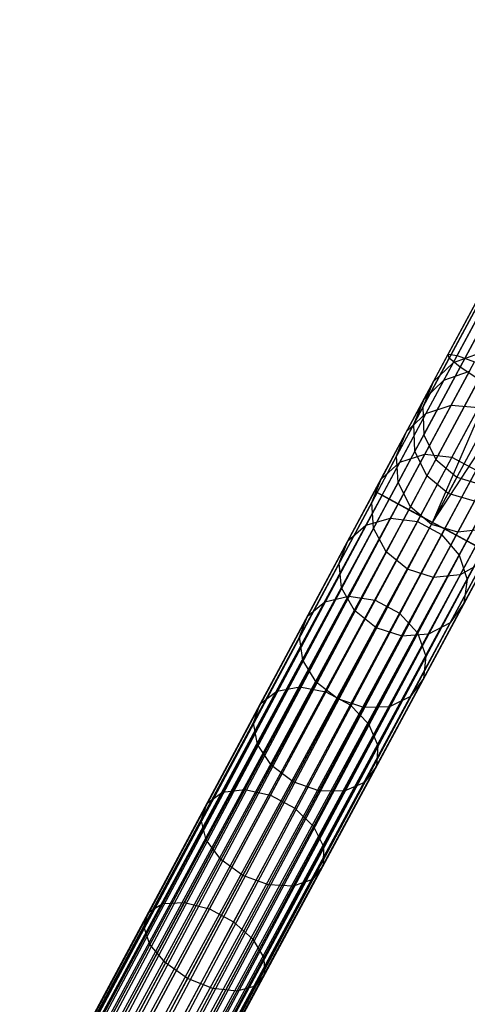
# Model space of a CAD drawing. Extents: x -102 to 102, y -101 to 102.
# Tile 465 of 481: x 32 to 39, y 64 to 79. Entities that reach past the tile are written whole.
import ezdxf

# ---------------------------------------------------------------- set-up
doc = ezdxf.new("R2010")
doc.units = 0
doc.header["$LTSCALE"] = 25.4
doc.layers.get('0').update_dxf_attribs({"linetype": 'CONTINUOUS'})

# ---------------------------------------------------------------- blocks, each defined once
blk = doc.blocks.new('NL2500011659_STL')
at = {"color": 0}
for p, q in [((47.068, 89.479, -28.93), (38.466, 73.462, -288.93)), ((47.068, 89.479, -28.93), (38.466, 73.462, -288.93)), ((46.768, 89.193, -28.902), (38.167, 73.175, -288.902)), ((46.768, 89.193, -28.902), (38.167, 73.175, -288.902)), ((46.611, 88.809, -28.874), (38.01, 72.791, -288.874)), ((46.611, 88.809, -28.874), (38.01, 72.791, -288.874)), ((46.624, 88.394, -28.848), (38.023, 72.376, -288.848)), ((46.624, 88.394, -28.848), (38.023, 72.376, -288.848)), ((46.805, 88.02, -28.831), (38.204, 72.002, -288.831)), ((46.805, 88.02, -28.831), (38.204, 72.002, -288.831)), ((47.123, 87.751, -28.825), (38.521, 71.734, -288.825)), ((47.123, 87.751, -28.825), (38.521, 71.734, -288.825)), ((38.392, 73.594, -7.533), (39.488, 75.637, -7.945)), ((38.392, 73.594, -7.533), (39.488, 75.637, -7.945)), ((38.527, 73.574, -7.141), (39.645, 75.657, -7.56)), ((38.527, 73.574, -7.141), (39.645, 75.657, -7.56)), ((38.407, 73.531, -7.944), (39.481, 75.532, -8.347)), ((38.407, 73.531, -7.944), (39.481, 75.532, -8.347)), ((38.57, 73.396, -8.302), (39.625, 75.36, -8.698)), ((38.57, 73.396, -8.302), (39.625, 75.36, -8.698)), ((37.28, 71.523, -7.395), (38.392, 73.594, -7.533)), ((37.28, 71.523, -7.395), (38.392, 73.594, -7.533)), ((37.393, 71.463, -7), (38.527, 73.574, -7.141)), ((37.393, 71.463, -7), (38.527, 73.574, -7.141)), ((38.407, 73.531, -7.944), (38.392, 73.594, -7.533)), ((38.392, 73.594, -7.533), (38.527, 73.574, -7.141)), ((38.407, 73.531, -7.944), (38.392, 73.594, -7.533)), ((38.392, 73.594, -7.533), (38.527, 73.574, -7.141)), ((38.857, 73.602, -288.952), (38.466, 73.462, -288.93)), ((38.857, 73.602, -288.952), (38.466, 73.462, -288.93)), ((38.527, 73.574, -7.141), (38.789, 73.475, -6.834)), ((38.527, 73.574, -7.141), (38.789, 73.475, -6.834)), ((37.318, 71.503, -7.809), (38.407, 73.531, -7.944)), ((37.318, 71.503, -7.809), (38.407, 73.531, -7.944)), ((37.638, 71.331, -6.691), (38.789, 73.475, -6.834)), ((37.638, 71.331, -6.691), (38.789, 73.475, -6.834)), ((38.466, 73.462, -288.93), (38.167, 73.175, -288.902)), ((38.466, 73.462, -288.93), (38.167, 73.175, -288.902)), ((38.466, 73.462, -288.93), (38.324, 73.197, -291.276)), ((38.466, 73.462, -288.93), (38.324, 73.197, -291.276)), ((38.57, 73.396, -8.302), (38.407, 73.531, -7.944)), ((38.57, 73.396, -8.302), (38.407, 73.531, -7.944)), ((37.501, 71.405, -8.169), (38.57, 73.396, -8.302)), ((37.501, 71.405, -8.169), (38.57, 73.396, -8.302)), ((37.973, 71.151, -6.522), (39.133, 73.312, -6.666)), ((37.973, 71.151, -6.522), (39.133, 73.312, -6.666)), ((38.156, 71.053, -6.5), (39.133, 73.312, -6.666)), ((38.156, 71.053, -6.5), (39.133, 73.312, -6.666)), ((38.324, 73.197, -291.276), (38.713, 73.333, -291.333)), ((38.324, 73.197, -291.276), (38.713, 73.333, -291.333)), ((38.713, 73.333, -291.333), (38.439, 72.824, -293.664)), ((38.713, 73.333, -291.333), (38.439, 72.824, -293.664)), ((38.853, 73.211, -8.544), (38.57, 73.396, -8.302)), ((38.853, 73.211, -8.544), (38.57, 73.396, -8.302)), ((37.797, 71.245, -8.414), (38.853, 73.211, -8.544)), ((37.797, 71.245, -8.414), (38.853, 73.211, -8.544)), ((38.167, 73.175, -288.902), (38.01, 72.791, -288.874)), ((38.167, 73.175, -288.902), (38.01, 72.791, -288.874)), ((38.027, 72.915, -291.204), (38.324, 73.197, -291.276)), ((38.027, 72.915, -291.204), (38.324, 73.197, -291.276)), ((38.167, 73.175, -288.902), (38.027, 72.915, -291.204)), ((38.167, 73.175, -288.902), (38.027, 72.915, -291.204)), ((38.324, 73.197, -291.276), (38.055, 72.695, -293.573)), ((38.324, 73.197, -291.276), (38.055, 72.695, -293.573)), ((38.156, 71.053, -6.5), (39.499, 73.115, -6.666)), ((38.156, 71.053, -6.5), (39.499, 73.115, -6.666)), ((38.339, 70.955, -6.522), (39.499, 73.115, -6.666)), ((38.339, 70.955, -6.522), (39.499, 73.115, -6.666)), ((38.156, 71.053, -8.5), (39.207, 73.01, -8.63)), ((38.156, 71.053, -8.5), (39.207, 73.01, -8.63)), ((38.027, 72.915, -291.204), (37.763, 72.423, -293.455)), ((38.027, 72.915, -291.204), (37.763, 72.423, -293.455)), ((37.873, 72.536, -291.127), (38.027, 72.915, -291.204)), ((37.873, 72.536, -291.127), (38.027, 72.915, -291.204)), ((38.439, 72.824, -293.664), (38.041, 72.081, -295.913)), ((38.439, 72.824, -293.664), (38.041, 72.081, -295.913)), ((38.055, 72.695, -293.573), (38.439, 72.824, -293.664)), ((38.055, 72.695, -293.573), (38.439, 72.824, -293.664)), ((38.439, 72.824, -293.664), (38.851, 72.786, -293.714)), ((38.439, 72.824, -293.664), (38.851, 72.786, -293.714)), ((38.514, 70.861, -8.414), (39.57, 72.827, -8.544)), ((38.514, 70.861, -8.414), (39.57, 72.827, -8.544)), ((38.674, 70.775, -6.691), (39.825, 72.918, -6.834)), ((38.674, 70.775, -6.691), (39.825, 72.918, -6.834)), ((38.055, 72.695, -293.573), (37.662, 71.964, -295.788)), ((38.055, 72.695, -293.573), (37.662, 71.964, -295.788)), ((37.763, 72.423, -293.455), (38.055, 72.695, -293.573)), ((37.763, 72.423, -293.455), (38.055, 72.695, -293.573)), ((38.01, 72.791, -288.874), (37.873, 72.536, -291.127)), ((38.01, 72.791, -288.874), (37.873, 72.536, -291.127)), ((38.01, 72.791, -288.874), (38.023, 72.376, -288.848)), ((38.01, 72.791, -288.874), (38.023, 72.376, -288.848)), ((38.851, 72.786, -293.714), (38.449, 72.038, -295.981)), ((38.851, 72.786, -293.714), (38.449, 72.038, -295.981)), ((37.873, 72.536, -291.127), (37.614, 72.055, -293.333)), ((37.873, 72.536, -291.127), (37.614, 72.055, -293.333)), ((37.889, 72.126, -291.061), (37.873, 72.536, -291.127)), ((37.889, 72.126, -291.061), (37.873, 72.536, -291.127)), ((37.763, 72.423, -293.455), (37.378, 71.706, -295.628)), ((37.763, 72.423, -293.455), (37.378, 71.706, -295.628)), ((37.614, 72.055, -293.333), (37.763, 72.423, -293.455)), ((37.614, 72.055, -293.333), (37.763, 72.423, -293.455)), ((38.023, 72.376, -288.848), (37.889, 72.126, -291.061)), ((38.023, 72.376, -288.848), (37.889, 72.126, -291.061)), ((38.023, 72.376, -288.848), (38.204, 72.002, -288.831)), ((38.023, 72.376, -288.848), (38.204, 72.002, -288.831)), ((38.041, 72.081, -295.913), (37.522, 71.116, -298.049)), ((38.041, 72.081, -295.913), (37.522, 71.116, -298.049)), ((37.889, 72.126, -291.061), (37.635, 71.653, -293.226)), ((37.889, 72.126, -291.061), (37.635, 71.653, -293.226)), ((37.662, 71.964, -295.788), (38.041, 72.081, -295.913)), ((37.662, 71.964, -295.788), (38.041, 72.081, -295.913)), ((38.071, 71.755, -291.016), (37.889, 72.126, -291.061)), ((38.071, 71.755, -291.016), (37.889, 72.126, -291.061)), ((38.041, 72.081, -295.913), (38.449, 72.038, -295.981)), ((38.041, 72.081, -295.913), (38.449, 72.038, -295.981)), ((37.662, 71.964, -295.788), (37.151, 71.013, -297.893)), ((37.662, 71.964, -295.788), (37.151, 71.013, -297.893)), ((37.614, 72.055, -293.333), (37.237, 71.352, -295.461)), ((37.614, 72.055, -293.333), (37.237, 71.352, -295.461)), ((37.378, 71.706, -295.628), (37.662, 71.964, -295.788)), ((37.378, 71.706, -295.628), (37.662, 71.964, -295.788)), ((37.635, 71.653, -293.226), (37.614, 72.055, -293.333)), ((37.635, 71.653, -293.226), (37.614, 72.055, -293.333)), ((38.449, 72.038, -295.981), (37.926, 71.065, -298.135)), ((38.449, 72.038, -295.981), (37.926, 71.065, -298.135)), ((38.204, 72.002, -288.831), (38.071, 71.755, -291.016)), ((38.204, 72.002, -288.831), (38.071, 71.755, -291.016)), ((38.204, 72.002, -288.831), (38.521, 71.734, -288.825)), ((38.204, 72.002, -288.831), (38.521, 71.734, -288.825)), ((38.449, 72.038, -295.981), (38.815, 71.841, -295.981)), ((38.449, 72.038, -295.981), (38.815, 71.841, -295.981)), ((38.815, 71.841, -295.981), (38.292, 70.868, -298.135)), ((38.815, 71.841, -295.981), (38.292, 70.868, -298.135)), ((37.378, 71.706, -295.628), (36.877, 70.773, -297.692)), ((37.378, 71.706, -295.628), (36.877, 70.773, -297.692)), ((37.237, 71.352, -295.461), (37.378, 71.706, -295.628)), ((37.237, 71.352, -295.461), (37.378, 71.706, -295.628)), ((37.635, 71.653, -293.226), (37.264, 70.964, -295.315)), ((37.635, 71.653, -293.226), (37.264, 70.964, -295.315)), ((37.821, 71.288, -293.154), (37.635, 71.653, -293.226)), ((37.821, 71.288, -293.154), (37.635, 71.653, -293.226)), ((38.071, 71.755, -291.016), (37.821, 71.288, -293.154)), ((38.071, 71.755, -291.016), (37.821, 71.288, -293.154)), ((38.389, 71.488, -291), (38.071, 71.755, -291.016)), ((38.389, 71.488, -291), (38.071, 71.755, -291.016)), ((38.521, 71.734, -288.825), (38.389, 71.488, -291)), ((38.521, 71.734, -288.825), (38.389, 71.488, -291)), ((38.521, 71.734, -288.825), (38.921, 71.617, -288.831)), ((38.521, 71.734, -288.825), (38.921, 71.617, -288.831)), ((19.595, 38.59, -7.395), (37.28, 71.523, -7.395)), ((19.595, 38.59, -7.605), (37.28, 71.523, -7.395)), ((19.595, 38.59, -7.605), (37.28, 71.523, -7.395)), ((19.595, 38.59, -7.395), (37.28, 71.523, -7.395)), ((37.318, 71.503, -7.809), (19.595, 38.59, -7.605)), ((37.318, 71.503, -7.809), (19.595, 38.59, -7.605)), ((37.28, 71.523, -7.395), (19.633, 38.57, -7.191)), ((37.28, 71.523, -7.395), (19.633, 38.57, -7.191)), ((19.633, 38.57, -7.809), (37.318, 71.503, -7.809)), ((19.633, 38.57, -7.809), (37.318, 71.503, -7.809)), ((19.708, 38.53, -8), (37.318, 71.503, -7.809)), ((19.708, 38.53, -8), (37.318, 71.503, -7.809)), ((37.393, 71.463, -7), (37.28, 71.523, -7.395)), ((37.28, 71.523, -7.395), (37.318, 71.503, -7.809)), ((37.28, 71.523, -7.395), (37.318, 71.503, -7.809)), ((37.393, 71.463, -7), (37.28, 71.523, -7.395)), ((37.318, 71.503, -7.809), (37.501, 71.405, -8.169)), ((37.318, 71.503, -7.809), (37.501, 71.405, -8.169)), ((38.14, 71.023, -293.128), (38.389, 71.488, -291)), ((38.14, 71.023, -293.128), (38.389, 71.488, -291)), ((38.788, 71.371, -291.016), (38.389, 71.488, -291)), ((38.788, 71.371, -291.016), (38.389, 71.488, -291)), ((39.077, 71.525, -295.913), (38.558, 70.56, -298.049)), ((39.077, 71.525, -295.913), (38.558, 70.56, -298.049)), ((19.633, 38.57, -7.191), (37.393, 71.463, -7)), ((19.633, 38.57, -7.191), (37.393, 71.463, -7)), ((19.708, 38.53, -7), (37.393, 71.463, -7)), ((19.708, 38.53, -7), (37.393, 71.463, -7)), ((37.501, 71.405, -8.169), (19.708, 38.53, -8)), ((37.501, 71.405, -8.169), (19.708, 38.53, -8)), ((37.393, 71.463, -7), (19.816, 38.471, -6.831)), ((37.393, 71.463, -7), (19.816, 38.471, -6.831)), ((19.816, 38.471, -8.169), (37.501, 71.405, -8.169)), ((19.816, 38.471, -8.169), (37.501, 71.405, -8.169)), ((19.816, 38.471, -6.831), (37.638, 71.331, -6.691)), ((19.816, 38.471, -6.831), (37.638, 71.331, -6.691)), ((19.953, 38.398, -8.309), (37.501, 71.405, -8.169)), ((19.953, 38.398, -8.309), (37.501, 71.405, -8.169)), ((19.953, 38.398, -6.691), (37.638, 71.331, -6.691)), ((19.953, 38.398, -6.691), (37.638, 71.331, -6.691)), ((37.638, 71.331, -6.691), (20.113, 38.312, -6.586)), ((37.638, 71.331, -6.691), (20.113, 38.312, -6.586)), ((37.237, 71.352, -295.461), (36.746, 70.439, -297.483)), ((37.237, 71.352, -295.461), (36.746, 70.439, -297.483)), ((37.264, 70.964, -295.315), (37.237, 71.352, -295.461)), ((37.264, 70.964, -295.315), (37.237, 71.352, -295.461)), ((37.638, 71.331, -6.691), (37.393, 71.463, -7)), ((37.638, 71.331, -6.691), (37.393, 71.463, -7)), ((37.501, 71.405, -8.169), (37.797, 71.245, -8.414)), ((37.501, 71.405, -8.169), (37.797, 71.245, -8.414)), ((37.973, 71.151, -6.522), (37.638, 71.331, -6.691)), ((37.973, 71.151, -6.522), (37.638, 71.331, -6.691)), ((38.788, 71.371, -291.016), (38.537, 70.904, -293.154)), ((38.788, 71.371, -291.016), (38.537, 70.904, -293.154)), ((37.797, 71.245, -8.414), (19.953, 38.398, -8.309)), ((37.797, 71.245, -8.414), (19.953, 38.398, -8.309)), ((20.113, 38.312, -8.414), (37.797, 71.245, -8.414)), ((20.113, 38.312, -8.414), (37.797, 71.245, -8.414)), ((20.288, 38.218, -8.478), (37.797, 71.245, -8.414)), ((20.288, 38.218, -8.478), (37.797, 71.245, -8.414)), ((37.821, 71.288, -293.154), (37.455, 70.608, -295.216)), ((37.821, 71.288, -293.154), (37.455, 70.608, -295.216)), ((37.797, 71.245, -8.414), (38.156, 71.053, -8.5)), ((37.797, 71.245, -8.414), (38.156, 71.053, -8.5)), ((38.14, 71.023, -293.128), (37.821, 71.288, -293.154)), ((38.14, 71.023, -293.128), (37.821, 71.288, -293.154)), ((20.113, 38.312, -6.586), (37.973, 71.151, -6.522)), ((20.113, 38.312, -6.586), (37.973, 71.151, -6.522)), ((20.288, 38.218, -6.522), (37.973, 71.151, -6.522)), ((20.288, 38.218, -6.522), (37.973, 71.151, -6.522)), ((20.288, 38.218, -8.478), (38.156, 71.053, -8.5)), ((20.288, 38.218, -8.478), (38.156, 71.053, -8.5)), ((20.471, 38.12, -6.5), (38.156, 71.053, -6.5)), ((20.471, 38.12, -6.5), (38.156, 71.053, -6.5)), ((20.471, 38.12, -8.5), (38.156, 71.053, -8.5)), ((20.471, 38.12, -8.5), (38.156, 71.053, -8.5)), ((20.654, 38.022, -8.478), (38.156, 71.053, -8.5)), ((20.654, 38.022, -8.478), (38.156, 71.053, -8.5)), ((37.522, 71.116, -298.049), (36.891, 69.94, -300.045)), ((37.522, 71.116, -298.049), (36.891, 69.94, -300.045)), ((37.151, 71.013, -297.893), (37.522, 71.116, -298.049)), ((37.151, 71.013, -297.893), (37.522, 71.116, -298.049)), ((37.926, 71.065, -298.135), (37.289, 69.879, -300.147)), ((37.926, 71.065, -298.135), (37.289, 69.879, -300.147)), ((37.522, 71.116, -298.049), (37.926, 71.065, -298.135)), ((37.522, 71.116, -298.049), (37.926, 71.065, -298.135)), ((37.926, 71.065, -298.135), (38.292, 70.868, -298.135)), ((37.926, 71.065, -298.135), (38.292, 70.868, -298.135)), ((38.156, 71.053, -6.5), (37.973, 71.151, -6.522)), ((38.156, 71.053, -6.5), (37.973, 71.151, -6.522)), ((38.156, 71.053, -8.5), (38.514, 70.861, -8.414)), ((38.339, 70.955, -6.522), (38.156, 71.053, -6.5)), ((38.339, 70.955, -6.522), (38.156, 71.053, -6.5)), ((38.156, 71.053, -8.5), (38.514, 70.861, -8.414)), ((39.188, 71.145, -295.788), (38.677, 70.193, -297.893)), ((39.188, 71.145, -295.788), (38.677, 70.193, -297.893)), ((20.654, 38.022, -6.522), (38.339, 70.955, -6.522)), ((20.654, 38.022, -6.522), (38.339, 70.955, -6.522)), ((38.339, 70.955, -6.522), (20.829, 37.927, -6.586)), ((38.339, 70.955, -6.522), (20.829, 37.927, -6.586)), ((37.151, 71.013, -297.893), (36.529, 69.854, -299.859)), ((37.151, 71.013, -297.893), (36.529, 69.854, -299.859)), ((37.264, 70.964, -295.315), (36.783, 70.067, -297.3)), ((37.264, 70.964, -295.315), (36.783, 70.067, -297.3)), ((36.877, 70.773, -297.692), (37.151, 71.013, -297.893)), ((36.877, 70.773, -297.692), (37.151, 71.013, -297.893)), ((37.455, 70.608, -295.216), (37.264, 70.964, -295.315)), ((37.455, 70.608, -295.216), (37.264, 70.964, -295.315)), ((37.776, 70.346, -295.181), (38.14, 71.023, -293.128)), ((37.776, 70.346, -295.181), (38.14, 71.023, -293.128)), ((38.537, 70.904, -293.154), (38.14, 71.023, -293.128)), ((38.537, 70.904, -293.154), (38.14, 71.023, -293.128)), ((38.537, 70.904, -293.154), (38.172, 70.223, -295.216)), ((38.537, 70.904, -293.154), (38.172, 70.223, -295.216)), ((38.674, 70.775, -6.691), (38.339, 70.955, -6.522)), ((38.674, 70.775, -6.691), (38.339, 70.955, -6.522)), ((38.944, 70.95, -293.226), (38.537, 70.904, -293.154)), ((38.944, 70.95, -293.226), (38.537, 70.904, -293.154)), ((38.944, 70.95, -293.226), (38.574, 70.261, -295.315)), ((38.944, 70.95, -293.226), (38.574, 70.261, -295.315)), ((38.514, 70.861, -8.414), (20.654, 38.022, -8.478)), ((38.514, 70.861, -8.414), (20.654, 38.022, -8.478)), ((20.829, 37.927, -8.414), (38.514, 70.861, -8.414)), ((20.829, 37.927, -8.414), (38.514, 70.861, -8.414)), ((20.829, 37.927, -6.586), (38.674, 70.775, -6.691)), ((20.829, 37.927, -6.586), (38.674, 70.775, -6.691)), ((20.989, 37.842, -8.309), (38.514, 70.861, -8.414)), ((20.989, 37.842, -8.309), (38.514, 70.861, -8.414)), ((20.989, 37.842, -6.691), (38.674, 70.775, -6.691)), ((20.989, 37.842, -6.691), (38.674, 70.775, -6.691)), ((38.674, 70.775, -6.691), (21.126, 37.768, -6.831)), ((38.674, 70.775, -6.691), (21.126, 37.768, -6.831)), ((36.877, 70.773, -297.692), (36.267, 69.637, -299.621)), ((36.877, 70.773, -297.692), (36.267, 69.637, -299.621)), ((36.746, 70.439, -297.483), (36.877, 70.773, -297.692)), ((36.746, 70.439, -297.483), (36.877, 70.773, -297.692)), ((38.292, 70.868, -298.135), (37.656, 69.682, -300.147)), ((38.292, 70.868, -298.135), (37.656, 69.682, -300.147)), ((38.292, 70.868, -298.135), (38.558, 70.56, -298.049)), ((38.292, 70.868, -298.135), (38.558, 70.56, -298.049)), ((38.514, 70.861, -8.414), (38.811, 70.701, -8.169)), ((38.514, 70.861, -8.414), (38.811, 70.701, -8.169)), ((39.13, 70.765, -295.628), (38.629, 69.832, -297.692)), ((39.13, 70.765, -295.628), (38.629, 69.832, -297.692)), ((38.919, 70.643, -7), (38.674, 70.775, -6.691)), ((38.919, 70.643, -7), (38.674, 70.775, -6.691)), ((38.811, 70.701, -8.169), (20.989, 37.842, -8.309)), ((38.811, 70.701, -8.169), (20.989, 37.842, -8.309)), ((21.126, 37.768, -8.169), (38.811, 70.701, -8.169)), ((21.126, 37.768, -8.169), (38.811, 70.701, -8.169)), ((21.126, 37.768, -6.831), (38.919, 70.643, -7)), ((21.126, 37.768, -6.831), (38.919, 70.643, -7)), ((21.234, 37.71, -8), (38.811, 70.701, -8.169)), ((21.234, 37.71, -8), (38.811, 70.701, -8.169)), ((21.234, 37.71, -7), (38.919, 70.643, -7)), ((21.234, 37.71, -7), (38.919, 70.643, -7)), ((38.994, 70.603, -7.809), (21.234, 37.71, -8)), ((38.994, 70.603, -7.809), (21.234, 37.71, -8)), ((38.919, 70.643, -7), (21.309, 37.67, -7.191)), ((38.919, 70.643, -7), (21.309, 37.67, -7.191)), ((21.309, 37.67, -7.809), (38.994, 70.603, -7.809)), ((21.309, 37.67, -7.809), (38.994, 70.603, -7.809)), ((21.309, 37.67, -7.191), (39.032, 70.582, -7.395)), ((21.309, 37.67, -7.191), (39.032, 70.582, -7.395)), ((21.347, 37.649, -7.605), (38.994, 70.603, -7.809)), ((21.347, 37.649, -7.605), (38.994, 70.603, -7.809)), ((39.032, 70.582, -7.395), (21.347, 37.649, -7.605)), ((21.347, 37.649, -7.395), (39.032, 70.582, -7.395)), ((39.032, 70.582, -7.395), (21.347, 37.649, -7.605)), ((21.347, 37.649, -7.395), (39.032, 70.582, -7.395)), ((37.455, 70.608, -295.216), (36.98, 69.722, -297.176)), ((37.455, 70.608, -295.216), (36.98, 69.722, -297.176)), ((37.776, 70.346, -295.181), (37.455, 70.608, -295.216)), ((37.776, 70.346, -295.181), (37.455, 70.608, -295.216)), ((36.746, 70.439, -297.483), (36.149, 69.326, -299.371)), ((36.746, 70.439, -297.483), (36.149, 69.326, -299.371)), ((36.783, 70.067, -297.3), (36.746, 70.439, -297.483)), ((36.783, 70.067, -297.3), (36.746, 70.439, -297.483)), ((38.558, 70.56, -298.049), (37.927, 69.384, -300.045)), ((38.558, 70.56, -298.049), (37.927, 69.384, -300.045)), ((38.913, 70.452, -295.461), (38.422, 69.539, -297.483)), ((38.913, 70.452, -295.461), (38.422, 69.539, -297.483)), ((38.558, 70.56, -298.049), (38.677, 70.193, -297.893)), ((38.558, 70.56, -298.049), (38.677, 70.193, -297.893)), ((38.913, 70.452, -295.461), (38.574, 70.261, -295.315)), ((38.913, 70.452, -295.461), (38.574, 70.261, -295.315)), ((37.303, 69.464, -297.132), (37.776, 70.346, -295.181)), ((37.303, 69.464, -297.132), (37.776, 70.346, -295.181)), ((38.172, 70.223, -295.216), (37.776, 70.346, -295.181)), ((38.172, 70.223, -295.216), (37.776, 70.346, -295.181)), ((38.172, 70.223, -295.216), (37.696, 69.337, -297.176)), ((38.172, 70.223, -295.216), (37.696, 69.337, -297.176)), ((38.677, 70.193, -297.893), (38.055, 69.035, -299.859)), ((38.677, 70.193, -297.893), (38.055, 69.035, -299.859)), ((38.574, 70.261, -295.315), (38.092, 69.364, -297.3)), ((38.574, 70.261, -295.315), (38.092, 69.364, -297.3)), ((38.574, 70.261, -295.315), (38.172, 70.223, -295.216)), ((38.574, 70.261, -295.315), (38.172, 70.223, -295.216)), ((38.677, 70.193, -297.893), (38.629, 69.832, -297.692)), ((38.677, 70.193, -297.893), (38.629, 69.832, -297.692)), ((36.783, 70.067, -297.3), (36.196, 68.974, -299.154)), ((36.783, 70.067, -297.3), (36.196, 68.974, -299.154)), ((36.98, 69.722, -297.176), (36.783, 70.067, -297.3)), ((36.98, 69.722, -297.176), (36.783, 70.067, -297.3)), ((36.529, 69.854, -299.859), (35.804, 68.504, -301.661)), ((36.529, 69.854, -299.859), (35.804, 68.504, -301.661)), ((36.891, 69.94, -300.045), (36.155, 68.569, -301.875)), ((36.891, 69.94, -300.045), (36.155, 68.569, -301.875)), ((36.267, 69.637, -299.621), (36.529, 69.854, -299.859)), ((36.267, 69.637, -299.621), (36.529, 69.854, -299.859)), ((36.529, 69.854, -299.859), (36.891, 69.94, -300.045)), ((36.529, 69.854, -299.859), (36.891, 69.94, -300.045)), ((37.289, 69.879, -300.147), (36.547, 68.497, -301.991)), ((37.289, 69.879, -300.147), (36.547, 68.497, -301.991)), ((36.891, 69.94, -300.045), (37.289, 69.879, -300.147)), ((36.891, 69.94, -300.045), (37.289, 69.879, -300.147)), ((37.289, 69.879, -300.147), (37.656, 69.682, -300.147)), ((37.289, 69.879, -300.147), (37.656, 69.682, -300.147)), ((36.98, 69.722, -297.176), (36.4, 68.644, -299.007)), ((36.98, 69.722, -297.176), (36.4, 68.644, -299.007)), ((37.303, 69.464, -297.132), (36.98, 69.722, -297.176)), ((37.303, 69.464, -297.132), (36.98, 69.722, -297.176)), ((38.629, 69.832, -297.692), (38.019, 68.696, -299.621)), ((38.629, 69.832, -297.692), (38.019, 68.696, -299.621)), ((38.629, 69.832, -297.692), (38.422, 69.539, -297.483)), ((38.629, 69.832, -297.692), (38.422, 69.539, -297.483)), ((36.267, 69.637, -299.621), (35.556, 68.313, -301.388)), ((36.267, 69.637, -299.621), (35.556, 68.313, -301.388)), ((36.149, 69.326, -299.371), (36.267, 69.637, -299.621)), ((36.149, 69.326, -299.371), (36.267, 69.637, -299.621)), ((37.656, 69.682, -300.147), (36.914, 68.301, -301.991)), ((37.656, 69.682, -300.147), (36.914, 68.301, -301.991)), ((37.656, 69.682, -300.147), (37.927, 69.384, -300.045)), ((37.656, 69.682, -300.147), (37.927, 69.384, -300.045)), ((38.422, 69.539, -297.483), (37.825, 68.426, -299.371)), ((38.422, 69.539, -297.483), (37.825, 68.426, -299.371)), ((38.422, 69.539, -297.483), (38.092, 69.364, -297.3)), ((38.422, 69.539, -297.483), (38.092, 69.364, -297.3)), ((36.726, 68.39, -298.955), (37.303, 69.464, -297.132)), ((36.726, 68.39, -298.955), (37.303, 69.464, -297.132)), ((37.696, 69.337, -297.176), (37.303, 69.464, -297.132)), ((37.696, 69.337, -297.176), (37.303, 69.464, -297.132)), ((36.149, 69.326, -299.371), (35.452, 68.029, -301.102)), ((36.149, 69.326, -299.371), (35.452, 68.029, -301.102)), ((36.196, 68.974, -299.154), (36.149, 69.326, -299.371)), ((36.196, 68.974, -299.154), (36.149, 69.326, -299.371)), ((37.696, 69.337, -297.176), (37.117, 68.259, -299.007)), ((37.696, 69.337, -297.176), (37.117, 68.259, -299.007)), ((37.927, 69.384, -300.045), (37.191, 68.013, -301.875)), ((37.927, 69.384, -300.045), (37.191, 68.013, -301.875)), ((38.092, 69.364, -297.3), (37.506, 68.271, -299.154)), ((38.092, 69.364, -297.3), (37.506, 68.271, -299.154)), ((38.092, 69.364, -297.3), (37.696, 69.337, -297.176)), ((38.092, 69.364, -297.3), (37.696, 69.337, -297.176)), ((37.927, 69.384, -300.045), (38.055, 69.035, -299.859)), ((37.927, 69.384, -300.045), (38.055, 69.035, -299.859)), ((36.196, 68.974, -299.154), (35.512, 67.701, -300.853)), ((36.196, 68.974, -299.154), (35.512, 67.701, -300.853)), ((36.4, 68.644, -299.007), (36.196, 68.974, -299.154)), ((36.4, 68.644, -299.007), (36.196, 68.974, -299.154)), ((38.055, 69.035, -299.859), (37.33, 67.685, -301.661)), ((38.055, 69.035, -299.859), (37.33, 67.685, -301.661)), ((38.055, 69.035, -299.859), (38.019, 68.696, -299.621)), ((38.055, 69.035, -299.859), (38.019, 68.696, -299.621)), ((38.019, 68.696, -299.621), (37.308, 67.372, -301.388)), ((38.019, 68.696, -299.621), (37.308, 67.372, -301.388)), ((38.019, 68.696, -299.621), (37.825, 68.426, -299.371)), ((38.019, 68.696, -299.621), (37.825, 68.426, -299.371)), ((35.804, 68.504, -301.661), (34.986, 66.98, -303.274)), ((35.804, 68.504, -301.661), (34.986, 66.98, -303.274)), ((36.155, 68.569, -301.875), (35.324, 67.022, -303.512)), ((36.155, 68.569, -301.875), (35.324, 67.022, -303.512)), ((35.556, 68.313, -301.388), (35.804, 68.504, -301.661)), ((35.556, 68.313, -301.388), (35.804, 68.504, -301.661)), ((36.4, 68.644, -299.007), (35.725, 67.386, -300.685)), ((36.4, 68.644, -299.007), (35.725, 67.386, -300.685)), ((35.804, 68.504, -301.661), (36.155, 68.569, -301.875)), ((35.804, 68.504, -301.661), (36.155, 68.569, -301.875)), ((36.155, 68.569, -301.875), (36.547, 68.497, -301.991)), ((36.155, 68.569, -301.875), (36.547, 68.497, -301.991)), ((36.726, 68.39, -298.955), (36.4, 68.644, -299.007)), ((36.726, 68.39, -298.955), (36.4, 68.644, -299.007)), ((36.547, 68.497, -301.991), (35.71, 66.937, -303.642)), ((36.547, 68.497, -301.991), (35.71, 66.937, -303.642)), ((36.054, 67.139, -300.625), (36.726, 68.39, -298.955)), ((36.054, 67.139, -300.625), (36.726, 68.39, -298.955)), ((36.547, 68.497, -301.991), (36.914, 68.301, -301.991)), ((36.547, 68.497, -301.991), (36.914, 68.301, -301.991)), ((37.117, 68.259, -299.007), (36.726, 68.39, -298.955)), ((37.117, 68.259, -299.007), (36.726, 68.39, -298.955)), ((37.825, 68.426, -299.371), (37.128, 67.129, -301.102)), ((37.825, 68.426, -299.371), (37.128, 67.129, -301.102)), ((37.825, 68.426, -299.371), (37.506, 68.271, -299.154)), ((37.825, 68.426, -299.371), (37.506, 68.271, -299.154)), ((35.556, 68.313, -301.388), (34.753, 66.818, -302.97)), ((35.556, 68.313, -301.388), (34.753, 66.818, -302.97)), ((35.452, 68.029, -301.102), (35.556, 68.313, -301.388)), ((35.452, 68.029, -301.102), (35.556, 68.313, -301.388)), ((36.914, 68.301, -301.991), (36.076, 66.741, -303.642)), ((36.914, 68.301, -301.991), (36.076, 66.741, -303.642)), ((37.117, 68.259, -299.007), (36.442, 67.001, -300.685)), ((37.117, 68.259, -299.007), (36.442, 67.001, -300.685)), ((37.506, 68.271, -299.154), (36.822, 66.998, -300.853)), ((37.506, 68.271, -299.154), (36.822, 66.998, -300.853)), ((36.914, 68.301, -301.991), (37.191, 68.013, -301.875)), ((36.914, 68.301, -301.991), (37.191, 68.013, -301.875)), ((37.506, 68.271, -299.154), (37.117, 68.259, -299.007)), ((37.506, 68.271, -299.154), (37.117, 68.259, -299.007)), ((35.452, 68.029, -301.102), (34.666, 66.565, -302.652)), ((35.452, 68.029, -301.102), (34.666, 66.565, -302.652)), ((35.512, 67.701, -300.853), (35.452, 68.029, -301.102)), ((35.512, 67.701, -300.853), (35.452, 68.029, -301.102)), ((37.191, 68.013, -301.875), (36.36, 66.466, -303.512)), ((37.191, 68.013, -301.875), (36.36, 66.466, -303.512)), ((37.191, 68.013, -301.875), (37.33, 67.685, -301.661)), ((37.191, 68.013, -301.875), (37.33, 67.685, -301.661)), ((35.512, 67.701, -300.853), (34.741, 66.264, -302.375)), ((35.512, 67.701, -300.853), (34.741, 66.264, -302.375)), ((35.725, 67.386, -300.685), (35.512, 67.701, -300.853)), ((35.725, 67.386, -300.685), (35.512, 67.701, -300.853)), ((37.33, 67.685, -301.661), (36.512, 66.16, -303.274)), ((37.33, 67.685, -301.661), (36.512, 66.16, -303.274)), ((37.33, 67.685, -301.661), (37.308, 67.372, -301.388)), ((37.33, 67.685, -301.661), (37.308, 67.372, -301.388)), ((35.725, 67.386, -300.685), (34.963, 65.967, -302.187)), ((35.725, 67.386, -300.685), (34.963, 65.967, -302.187)), ((36.054, 67.139, -300.625), (35.725, 67.386, -300.685)), ((36.054, 67.139, -300.625), (35.725, 67.386, -300.685)), ((37.308, 67.372, -301.388), (36.505, 65.877, -302.97)), ((37.308, 67.372, -301.388), (36.505, 65.877, -302.97)), ((37.308, 67.372, -301.388), (37.128, 67.129, -301.102)), ((37.308, 67.372, -301.388), (37.128, 67.129, -301.102)), ((35.324, 67.022, -303.512), (34.41, 65.319, -304.937)), ((35.324, 67.022, -303.512), (34.41, 65.319, -304.937)), ((34.986, 66.98, -303.274), (35.324, 67.022, -303.512)), ((34.986, 66.98, -303.274), (35.324, 67.022, -303.512)), ((35.295, 65.726, -302.12), (36.054, 67.139, -300.625)), ((35.295, 65.726, -302.12), (36.054, 67.139, -300.625)), ((35.324, 67.022, -303.512), (35.71, 66.937, -303.642)), ((35.324, 67.022, -303.512), (35.71, 66.937, -303.642)), ((36.442, 67.001, -300.685), (36.054, 67.139, -300.625)), ((36.442, 67.001, -300.685), (36.054, 67.139, -300.625)), ((37.128, 67.129, -301.102), (36.342, 65.665, -302.652)), ((37.128, 67.129, -301.102), (36.342, 65.665, -302.652)), ((37.128, 67.129, -301.102), (36.822, 66.998, -300.853)), ((37.128, 67.129, -301.102), (36.822, 66.998, -300.853)), ((34.986, 66.98, -303.274), (34.085, 65.302, -304.678)), ((34.986, 66.98, -303.274), (34.085, 65.302, -304.678)), ((34.753, 66.818, -302.97), (34.986, 66.98, -303.274)), ((34.753, 66.818, -302.97), (34.986, 66.98, -303.274)), ((35.71, 66.937, -303.642), (34.788, 65.22, -305.078)), ((35.71, 66.937, -303.642), (34.788, 65.22, -305.078)), ((36.442, 67.001, -300.685), (35.68, 65.582, -302.187)), ((36.442, 67.001, -300.685), (35.68, 65.582, -302.187)), ((35.71, 66.937, -303.642), (36.076, 66.741, -303.642)), ((35.71, 66.937, -303.642), (36.076, 66.741, -303.642)), ((36.822, 66.998, -300.853), (36.05, 65.561, -302.375)), ((36.822, 66.998, -300.853), (36.05, 65.561, -302.375)), ((36.822, 66.998, -300.853), (36.442, 67.001, -300.685)), ((36.822, 66.998, -300.853), (36.442, 67.001, -300.685)), ((34.753, 66.818, -302.97), (33.869, 65.173, -304.346)), ((34.753, 66.818, -302.97), (33.869, 65.173, -304.346)), ((34.666, 66.565, -302.652), (34.753, 66.818, -302.97)), ((34.666, 66.565, -302.652), (34.753, 66.818, -302.97)), ((36.076, 66.741, -303.642), (35.154, 65.024, -305.078)), ((36.076, 66.741, -303.642), (35.154, 65.024, -305.078)), ((36.076, 66.741, -303.642), (36.36, 66.466, -303.512)), ((36.076, 66.741, -303.642), (36.36, 66.466, -303.512)), ((34.666, 66.565, -302.652), (33.801, 64.953, -304)), ((34.666, 66.565, -302.652), (33.801, 64.953, -304)), ((34.741, 66.264, -302.375), (34.666, 66.565, -302.652)), ((34.741, 66.264, -302.375), (34.666, 66.565, -302.652)), ((36.36, 66.466, -303.512), (35.445, 64.763, -304.937)), ((36.36, 66.466, -303.512), (35.445, 64.763, -304.937)), ((36.36, 66.466, -303.512), (36.512, 66.16, -303.274)), ((36.36, 66.466, -303.512), (36.512, 66.16, -303.274)), ((34.741, 66.264, -302.375), (33.891, 64.682, -303.698)), ((34.741, 66.264, -302.375), (33.891, 64.682, -303.698)), ((34.963, 65.967, -302.187), (34.741, 66.264, -302.375)), ((34.963, 65.967, -302.187), (34.741, 66.264, -302.375)), ((36.512, 66.16, -303.274), (35.611, 64.483, -304.678)), ((36.512, 66.16, -303.274), (35.611, 64.483, -304.678)), ((36.512, 66.16, -303.274), (36.505, 65.877, -302.97)), ((36.512, 66.16, -303.274), (36.505, 65.877, -302.97)), ((34.963, 65.967, -302.187), (34.124, 64.405, -303.493)), ((34.963, 65.967, -302.187), (34.124, 64.405, -303.493)), ((35.295, 65.726, -302.12), (34.963, 65.967, -302.187)), ((35.295, 65.726, -302.12), (34.963, 65.967, -302.187)), ((36.505, 65.877, -302.97), (35.622, 64.232, -304.346)), ((36.505, 65.877, -302.97), (35.622, 64.232, -304.346)), ((36.505, 65.877, -302.97), (36.342, 65.665, -302.652)), ((36.505, 65.877, -302.97), (36.342, 65.665, -302.652)), ((34.46, 64.171, -303.421), (35.295, 65.726, -302.12)), ((34.46, 64.171, -303.421), (35.295, 65.726, -302.12)), ((35.68, 65.582, -302.187), (35.295, 65.726, -302.12)), ((35.68, 65.582, -302.187), (35.295, 65.726, -302.12)), ((35.68, 65.582, -302.187), (34.841, 64.02, -303.493)), ((35.68, 65.582, -302.187), (34.841, 64.02, -303.493)), ((36.05, 65.561, -302.375), (35.2, 63.979, -303.698)), ((36.05, 65.561, -302.375), (35.2, 63.979, -303.698)), ((36.342, 65.665, -302.652), (35.477, 64.053, -304)), ((36.342, 65.665, -302.652), (35.477, 64.053, -304)), ((36.05, 65.561, -302.375), (35.68, 65.582, -302.187)), ((36.05, 65.561, -302.375), (35.68, 65.582, -302.187)), ((36.342, 65.665, -302.652), (36.05, 65.561, -302.375)), ((36.342, 65.665, -302.652), (36.05, 65.561, -302.375)), ((34.085, 65.302, -304.678), (33.113, 63.493, -305.852)), ((34.085, 65.302, -304.678), (33.113, 63.493, -305.852)), ((34.41, 65.319, -304.937), (33.423, 63.483, -306.129)), ((34.41, 65.319, -304.937), (33.423, 63.483, -306.129)), ((33.869, 65.173, -304.346), (34.085, 65.302, -304.678)), ((33.869, 65.173, -304.346), (34.085, 65.302, -304.678)), ((34.085, 65.302, -304.678), (34.41, 65.319, -304.937)), ((34.085, 65.302, -304.678), (34.41, 65.319, -304.937)), ((34.41, 65.319, -304.937), (34.788, 65.22, -305.078)), ((34.41, 65.319, -304.937), (34.788, 65.22, -305.078)), ((33.869, 65.173, -304.346), (32.917, 63.398, -305.498)), ((33.869, 65.173, -304.346), (32.917, 63.398, -305.498)), ((34.788, 65.22, -305.078), (33.794, 63.369, -306.28)), ((34.788, 65.22, -305.078), (33.794, 63.369, -306.28)), ((33.801, 64.953, -304), (33.869, 65.173, -304.346)), ((33.801, 64.953, -304), (33.869, 65.173, -304.346)), ((34.788, 65.22, -305.078), (35.154, 65.024, -305.078)), ((34.788, 65.22, -305.078), (35.154, 65.024, -305.078)), ((33.801, 64.953, -304), (32.868, 63.215, -305.128)), ((33.801, 64.953, -304), (32.868, 63.215, -305.128)), ((33.891, 64.682, -303.698), (33.801, 64.953, -304)), ((33.891, 64.682, -303.698), (33.801, 64.953, -304)), ((35.154, 65.024, -305.078), (34.16, 63.172, -306.28)), ((35.154, 65.024, -305.078), (34.16, 63.172, -306.28)), ((35.154, 65.024, -305.078), (35.445, 64.763, -304.937)), ((35.154, 65.024, -305.078), (35.445, 64.763, -304.937)), ((33.891, 64.682, -303.698), (32.975, 62.976, -304.806)), ((33.891, 64.682, -303.698), (32.975, 62.976, -304.806)), ((34.124, 64.405, -303.493), (33.891, 64.682, -303.698)), ((34.124, 64.405, -303.493), (33.891, 64.682, -303.698)), ((35.445, 64.763, -304.937), (34.459, 62.926, -306.129)), ((35.445, 64.763, -304.937), (34.459, 62.926, -306.129)), ((35.445, 64.763, -304.937), (35.611, 64.483, -304.678)), ((35.445, 64.763, -304.937), (35.611, 64.483, -304.678)), ((34.124, 64.405, -303.493), (33.22, 62.721, -304.587)), ((34.124, 64.405, -303.493), (33.22, 62.721, -304.587)), ((34.46, 64.171, -303.421), (34.124, 64.405, -303.493)), ((34.46, 64.171, -303.421), (34.124, 64.405, -303.493)), ((35.611, 64.483, -304.678), (34.639, 62.673, -305.852)), ((35.611, 64.483, -304.678), (34.639, 62.673, -305.852)), ((35.611, 64.483, -304.678), (35.622, 64.232, -304.346)), ((35.611, 64.483, -304.678), (35.622, 64.232, -304.346)), ((35.622, 64.232, -304.346), (34.669, 62.457, -305.498)), ((35.622, 64.232, -304.346), (34.669, 62.457, -305.498)), ((35.622, 64.232, -304.346), (35.477, 64.053, -304)), ((35.622, 64.232, -304.346), (35.477, 64.053, -304)), ((33.56, 62.494, -304.509), (34.46, 64.171, -303.421)), ((33.56, 62.494, -304.509), (34.46, 64.171, -303.421)), ((34.841, 64.02, -303.493), (34.46, 64.171, -303.421)), ((34.841, 64.02, -303.493), (34.46, 64.171, -303.421)), ((35.477, 64.053, -304), (34.543, 62.316, -305.128)), ((35.477, 64.053, -304), (34.543, 62.316, -305.128)), ((35.477, 64.053, -304), (35.2, 63.979, -303.698)), ((35.477, 64.053, -304), (35.2, 63.979, -303.698)), ((34.841, 64.02, -303.493), (33.936, 62.336, -304.587)), ((34.841, 64.02, -303.493), (33.936, 62.336, -304.587)), ((35.2, 63.979, -303.698), (34.284, 62.273, -304.806)), ((35.2, 63.979, -303.698), (34.284, 62.273, -304.806)), ((35.2, 63.979, -303.698), (34.841, 64.02, -303.493)), ((35.2, 63.979, -303.698), (34.841, 64.02, -303.493))]:
    blk.add_line(p, q, dxfattribs=at)

msp = doc.modelspace()

# ---------------------------------------------------------------- block references
at = {"color": 0}
msp.add_blockref('NL2500011659_STL', (0, 0), dxfattribs=at)

doc.saveas('drawing.dxf')
